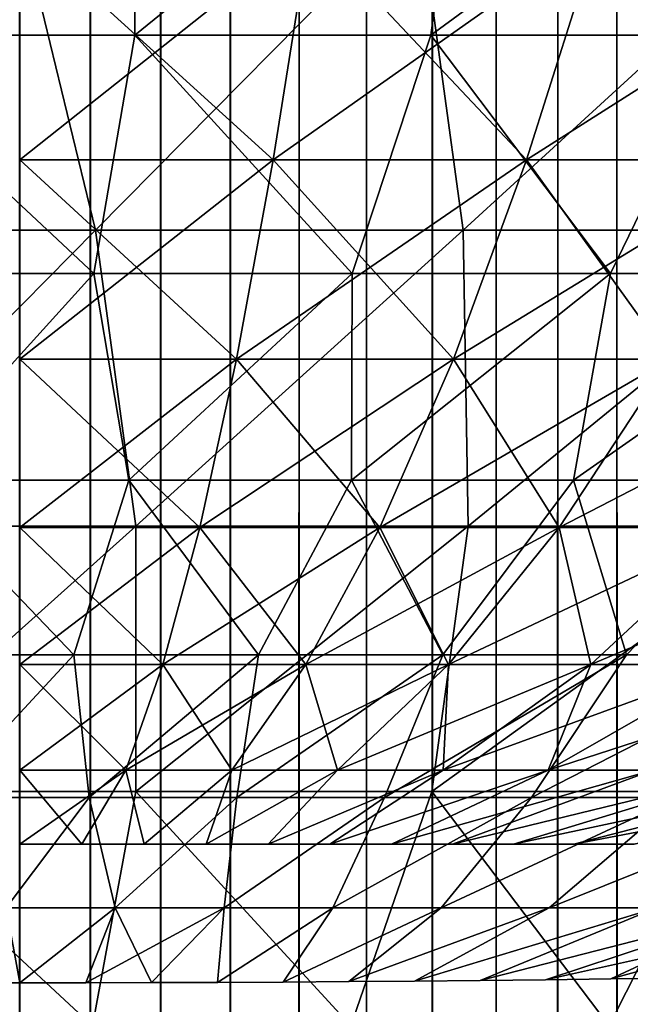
# Model space of a CAD drawing. Header units: millimetres. Extents: x -125 to 125, y -45 to 4025.
# Tile 480 of 656: x 0 to 1.65, y 3902.11 to 3904.78. Entities that reach past the tile are written whole.
import ezdxf

# ---------------------------------------------------------------- set-up
doc = ezdxf.new("R2010")
doc.units = ezdxf.units.MM
doc.header["$LTSCALE"] = 6.999206
for name, color, linetype in [('1', 7, 'CONTINUOUS'), ('2', 7, 'CONTINUOUS'), ('21', 7, 'CONTINUOUS'), ('22', 7, 'CONTINUOUS'), ('23', 7, 'CONTINUOUS'), ('24', 7, 'CONTINUOUS'), ('33', 7, 'CONTINUOUS')]:
    doc.layers.add(name, color=color, linetype=linetype)

msp = doc.modelspace()

# ---------------------------------------------------------------- linework, layer by layer
at = {"layer": '1', "color": 7, "linetype": 'CONTINUOUS'}
for points in [[(-0.1911, 3910, -2.7935), (0, 3910, -2.8), (-0.1911, 0, -2.7935), (-0.1911, 3910, -2.7935)], [(-0.1911, 0, -2.7935), (0, 3910, -2.8), (0, 0, -2.8), (-0.1911, 0, -2.7935)], [(0, 3910, -2.8), (0.1911, 3910, -2.7935), (0, 0, -2.8), (0, 3910, -2.8)], [(0, 0, -2.8), (0.1911, 3910, -2.7935), (0.1911, 0, -2.7935), (0, 0, -2.8)], [(0.1911, 3910, -2.7935), (0.3813, 3910, -2.7739), (0.1911, 0, -2.7935), (0.1911, 3910, -2.7935)], [(0.1911, 0, -2.7935), (0.3813, 3910, -2.7739), (0.3813, 0, -2.7739), (0.1911, 0, -2.7935)], [(0.3813, 3910, -2.7739), (0.5697, 3910, -2.7414), (0.3813, 0, -2.7739), (0.3813, 3910, -2.7739)], [(0.3813, 0, -2.7739), (0.5697, 3910, -2.7414), (0.5697, 0, -2.7414), (0.3813, 0, -2.7739)], [(0.5697, 3910, -2.7414), (0.7554, 3910, -2.6962), (0.5697, 0, -2.7414), (0.5697, 3910, -2.7414)], [(0.5697, 0, -2.7414), (0.7554, 3910, -2.6962), (0.7554, 0, -2.6962), (0.5697, 0, -2.7414)], [(0.7554, 3910, -2.6962), (0.9377, 3910, -2.6383), (0.7554, 0, -2.6962), (0.7554, 3910, -2.6962)], [(0.7554, 0, -2.6962), (0.9377, 3910, -2.6383), (0.9377, 0, -2.6383), (0.7554, 0, -2.6962)], [(0.9377, 3910, -2.6383), (1.1155, 3910, -2.5682), (0.9377, 0, -2.6383), (0.9377, 3910, -2.6383)], [(0.9377, 0, -2.6383), (1.1155, 3910, -2.5682), (1.1155, 0, -2.5682), (0.9377, 0, -2.6383)], [(1.1155, 3910, -2.5682), (1.2882, 3910, -2.4861), (1.1155, 0, -2.5682), (1.1155, 3910, -2.5682)], [(1.1155, 0, -2.5682), (1.2882, 3910, -2.4861), (1.2882, 0, -2.4861), (1.1155, 0, -2.5682)], [(1.2882, 3910, -2.4861), (1.4548, 3910, -2.3924), (1.2882, 0, -2.4861), (1.2882, 3910, -2.4861)], [(1.2882, 0, -2.4861), (1.4548, 3910, -2.3924), (1.4548, 0, -2.3924), (1.2882, 0, -2.4861)], [(1.4548, 3910, -2.3924), (1.6147, 3910, -2.2875), (1.4548, 0, -2.3924), (1.4548, 3910, -2.3924)], [(1.4548, 0, -2.3924), (1.6147, 3910, -2.2875), (1.6147, 0, -2.2875), (1.4548, 0, -2.3924)], [(1.6147, 3910, -2.2875), (1.767, 3910, -2.172), (1.6147, 0, -2.2875), (1.6147, 3910, -2.2875)], [(1.6147, 0, -2.2875), (1.767, 3910, -2.172), (1.767, 0, -2.172), (1.6147, 0, -2.2875)]]:
    msp.add_3dface(points, dxfattribs=at)
at = {"layer": '2', "color": 7, "linetype": 'CONTINUOUS'}
for points in [[(0, 3910, 2.8), (-0.1911, 3910, 2.7935), (0, 0, 2.8), (0, 3910, 2.8)], [(0, 0, 2.8), (-0.1911, 3910, 2.7935), (-0.1911, 0, 2.7935), (0, 0, 2.8)], [(0.1911, 3910, 2.7935), (0, 3910, 2.8), (0.1911, 0, 2.7935), (0.1911, 3910, 2.7935)], [(0.1911, 0, 2.7935), (0, 3910, 2.8), (0, 0, 2.8), (0.1911, 0, 2.7935)], [(0.3813, 3910, 2.7739), (0.1911, 3910, 2.7935), (0.3813, 0, 2.7739), (0.3813, 3910, 2.7739)], [(0.3813, 0, 2.7739), (0.1911, 3910, 2.7935), (0.1911, 0, 2.7935), (0.3813, 0, 2.7739)], [(0.5697, 3910, 2.7414), (0.3813, 3910, 2.7739), (0.5697, 0, 2.7414), (0.5697, 3910, 2.7414)], [(0.5697, 0, 2.7414), (0.3813, 3910, 2.7739), (0.3813, 0, 2.7739), (0.5697, 0, 2.7414)], [(0.7554, 3910, 2.6962), (0.5697, 3910, 2.7414), (0.7554, 0, 2.6962), (0.7554, 3910, 2.6962)], [(0.7554, 0, 2.6962), (0.5697, 3910, 2.7414), (0.5697, 0, 2.7414), (0.7554, 0, 2.6962)], [(0.9377, 3910, 2.6383), (0.7554, 3910, 2.6962), (0.9377, 0, 2.6383), (0.9377, 3910, 2.6383)], [(0.9377, 0, 2.6383), (0.7554, 3910, 2.6962), (0.7554, 0, 2.6962), (0.9377, 0, 2.6383)], [(1.1155, 3910, 2.5682), (0.9377, 3910, 2.6383), (1.1155, 0, 2.5682), (1.1155, 3910, 2.5682)], [(1.1155, 0, 2.5682), (0.9377, 3910, 2.6383), (0.9377, 0, 2.6383), (1.1155, 0, 2.5682)], [(1.2882, 3910, 2.4861), (1.1155, 3910, 2.5682), (1.2882, 0, 2.4861), (1.2882, 3910, 2.4861)], [(1.2882, 0, 2.4861), (1.1155, 3910, 2.5682), (1.1155, 0, 2.5682), (1.2882, 0, 2.4861)], [(1.4548, 3910, 2.3924), (1.2882, 3910, 2.4861), (1.4548, 0, 2.3924), (1.4548, 3910, 2.3924)], [(1.4548, 0, 2.3924), (1.2882, 3910, 2.4861), (1.2882, 0, 2.4861), (1.4548, 0, 2.3924)], [(1.6147, 3910, 2.2875), (1.4548, 3910, 2.3924), (1.6147, 0, 2.2875), (1.6147, 3910, 2.2875)], [(1.6147, 0, 2.2875), (1.4548, 3910, 2.3924), (1.4548, 0, 2.3924), (1.6147, 0, 2.2875)], [(1.767, 3910, 2.172), (1.6147, 3910, 2.2875), (1.767, 0, 2.172), (1.767, 3910, 2.172)], [(1.767, 0, 2.172), (1.6147, 3910, 2.2875), (1.6147, 0, 2.2875), (1.767, 0, 2.172)]]:
    msp.add_3dface(points, dxfattribs=at)
at = {"layer": '21', "color": 7, "linetype": 'CONTINUOUS'}
for points in [[(0.2051, 3904.2085, 32.1617), (-0.0092, 3905.093, 35.3172), (-0.7895, 3904.2085, 32.1527), (0.2051, 3904.2085, 32.1617)], [(1.0783, 3905.093, 35.3007), (-0.0092, 3905.093, 35.3172), (0.2051, 3904.2085, 32.1617), (1.0783, 3905.093, 35.3007)], [(1.1994, 3904.2085, 32.14), (1.0783, 3905.093, 35.3007), (0.2051, 3904.2085, 32.1617), (1.1994, 3904.2085, 32.14)], [(2.1647, 3905.093, 35.2508), (1.0783, 3905.093, 35.3007), (1.1994, 3904.2085, 32.14), (2.1647, 3905.093, 35.2508)], [(2.1926, 3904.2085, 32.0876), (2.1647, 3905.093, 35.2508), (1.1994, 3904.2085, 32.14), (2.1926, 3904.2085, 32.0876)], [(0.2051, 3904.2085, 32.1617), (-0.7895, 3904.2085, 32.1527), (-0.5852, 3903.4071, 28.9796), (0.2051, 3904.2085, 32.1617)], [(0.3137, 3903.4071, 28.9838), (0.2051, 3904.2085, 32.1617), (-0.5852, 3903.4071, 28.9796), (0.3137, 3903.4071, 28.9838)], [(1.1994, 3904.2085, 32.14), (0.2051, 3904.2085, 32.1617), (0.3137, 3903.4071, 28.9838), (1.1994, 3904.2085, 32.14)], [(1.2122, 3903.4071, 28.9602), (1.1994, 3904.2085, 32.14), (0.3137, 3903.4071, 28.9838), (1.2122, 3903.4071, 28.9602)], [(2.1926, 3904.2085, 32.0876), (1.1994, 3904.2085, 32.14), (1.2122, 3903.4071, 28.9602), (2.1926, 3904.2085, 32.0876)], [(2.1096, 3903.4071, 28.9087), (2.1926, 3904.2085, 32.0876), (1.2122, 3903.4071, 28.9602), (2.1096, 3903.4071, 28.9087)], [(0.3137, 3903.4071, 28.9838), (-0.5852, 3903.4071, 28.9796), (-0.4862, 3902.6892, 25.7842), (0.3137, 3903.4071, 28.9838)], [(0.3143, 3902.6892, 25.7868), (0.3137, 3903.4071, 28.9838), (-0.4862, 3902.6892, 25.7842), (0.3143, 3902.6892, 25.7868)], [(1.2122, 3903.4071, 28.9602), (0.3137, 3903.4071, 28.9838), (0.3143, 3902.6892, 25.7868), (1.2122, 3903.4071, 28.9602)], [(1.1144, 3902.6892, 25.7647), (1.2122, 3903.4071, 28.9602), (0.3143, 3902.6892, 25.7868), (1.1144, 3902.6892, 25.7647)], [(2.1096, 3903.4071, 28.9087), (1.2122, 3903.4071, 28.9602), (1.1144, 3902.6892, 25.7647), (2.1096, 3903.4071, 28.9087)], [(1.9134, 3902.6892, 25.7177), (2.1096, 3903.4071, 28.9087), (1.1144, 3902.6892, 25.7647), (1.9134, 3902.6892, 25.7177)], [(0.1968, 3902.0553, 22.5734), (-0.4862, 3902.6892, 25.7842), (-0.5023, 3902.0553, 22.5687), (0.1968, 3902.0553, 22.5734)], [(0.3143, 3902.6892, 25.7868), (-0.4862, 3902.6892, 25.7842), (0.1968, 3902.0553, 22.5734), (0.3143, 3902.6892, 25.7868)], [(0.8957, 3902.0553, 22.5565), (0.3143, 3902.6892, 25.7868), (0.1968, 3902.0553, 22.5734), (0.8957, 3902.0553, 22.5565)], [(1.1144, 3902.6892, 25.7647), (0.3143, 3902.6892, 25.7868), (0.8957, 3902.0553, 22.5565), (1.1144, 3902.6892, 25.7647)], [(1.5937, 3902.0553, 22.5179), (1.1144, 3902.6892, 25.7647), (0.8957, 3902.0553, 22.5565), (1.5937, 3902.0553, 22.5179)], [(1.9134, 3902.6892, 25.7177), (1.1144, 3902.6892, 25.7647), (1.5937, 3902.0553, 22.5179), (1.9134, 3902.6892, 25.7177)], [(2.2902, 3902.0553, 22.4578), (1.9134, 3902.6892, 25.7177), (1.5937, 3902.0553, 22.5179), (2.2902, 3902.0553, 22.4578)]]:
    msp.add_3dface(points, dxfattribs=at)
at = {"layer": '22', "color": 7, "linetype": 'CONTINUOUS'}
for points in [[(0.2051, 3904.2085, -32.1617), (-0.7895, 3904.2085, -32.1527), (-0.0092, 3905.093, -35.3172), (0.2051, 3904.2085, -32.1617)], [(1.0783, 3905.093, -35.3007), (0.2051, 3904.2085, -32.1617), (-0.0092, 3905.093, -35.3172), (1.0783, 3905.093, -35.3007)], [(1.1994, 3904.2085, -32.14), (0.2051, 3904.2085, -32.1617), (1.0783, 3905.093, -35.3007), (1.1994, 3904.2085, -32.14)], [(2.1647, 3905.093, -35.2508), (1.1994, 3904.2085, -32.14), (1.0783, 3905.093, -35.3007), (2.1647, 3905.093, -35.2508)], [(2.1926, 3904.2085, -32.0876), (1.1994, 3904.2085, -32.14), (2.1647, 3905.093, -35.2508), (2.1926, 3904.2085, -32.0876)], [(0.2051, 3904.2085, -32.1617), (-0.5852, 3903.4071, -28.9796), (-0.7895, 3904.2085, -32.1527), (0.2051, 3904.2085, -32.1617)], [(0.3137, 3903.4071, -28.9838), (-0.5852, 3903.4071, -28.9796), (0.2051, 3904.2085, -32.1617), (0.3137, 3903.4071, -28.9838)], [(1.1994, 3904.2085, -32.14), (0.3137, 3903.4071, -28.9838), (0.2051, 3904.2085, -32.1617), (1.1994, 3904.2085, -32.14)], [(1.2122, 3903.4071, -28.9602), (0.3137, 3903.4071, -28.9838), (1.1994, 3904.2085, -32.14), (1.2122, 3903.4071, -28.9602)], [(2.1926, 3904.2085, -32.0876), (1.2122, 3903.4071, -28.9602), (1.1994, 3904.2085, -32.14), (2.1926, 3904.2085, -32.0876)], [(2.1096, 3903.4071, -28.9087), (1.2122, 3903.4071, -28.9602), (2.1926, 3904.2085, -32.0876), (2.1096, 3903.4071, -28.9087)], [(0.3137, 3903.4071, -28.9838), (-0.4862, 3902.6892, -25.7842), (-0.5852, 3903.4071, -28.9796), (0.3137, 3903.4071, -28.9838)], [(0.3143, 3902.6892, -25.7868), (-0.4862, 3902.6892, -25.7842), (0.3137, 3903.4071, -28.9838), (0.3143, 3902.6892, -25.7868)], [(1.2122, 3903.4071, -28.9602), (0.3143, 3902.6892, -25.7868), (0.3137, 3903.4071, -28.9838), (1.2122, 3903.4071, -28.9602)], [(1.1144, 3902.6892, -25.7647), (0.3143, 3902.6892, -25.7868), (1.2122, 3903.4071, -28.9602), (1.1144, 3902.6892, -25.7647)], [(1.9134, 3902.6892, -25.7177), (1.1144, 3902.6892, -25.7647), (2.1096, 3903.4071, -28.9087), (1.9134, 3902.6892, -25.7177)], [(2.1096, 3903.4071, -28.9087), (1.1144, 3902.6892, -25.7647), (1.2122, 3903.4071, -28.9602), (2.1096, 3903.4071, -28.9087)], [(0.1968, 3902.0553, -22.5734), (-0.5023, 3902.0553, -22.5687), (-0.4862, 3902.6892, -25.7842), (0.1968, 3902.0553, -22.5734)], [(0.3143, 3902.6892, -25.7868), (0.1968, 3902.0553, -22.5734), (-0.4862, 3902.6892, -25.7842), (0.3143, 3902.6892, -25.7868)], [(0.8957, 3902.0553, -22.5565), (0.1968, 3902.0553, -22.5734), (0.3143, 3902.6892, -25.7868), (0.8957, 3902.0553, -22.5565)], [(1.1144, 3902.6892, -25.7647), (0.8957, 3902.0553, -22.5565), (0.3143, 3902.6892, -25.7868), (1.1144, 3902.6892, -25.7647)], [(1.5937, 3902.0553, -22.5179), (0.8957, 3902.0553, -22.5565), (1.1144, 3902.6892, -25.7647), (1.5937, 3902.0553, -22.5179)], [(1.9134, 3902.6892, -25.7177), (1.5937, 3902.0553, -22.5179), (1.1144, 3902.6892, -25.7647), (1.9134, 3902.6892, -25.7177)], [(2.2902, 3902.0553, -22.4578), (1.5937, 3902.0553, -22.5179), (1.9134, 3902.6892, -25.7177), (2.2902, 3902.0553, -22.4578)]]:
    msp.add_3dface(points, dxfattribs=at)
at = {"layer": '23', "color": 7, "linetype": 'CONTINUOUS'}
for points in [[(0.3115, 3905.4665, -28.994), (-0.5876, 3905.4665, -28.9897), (-0.4894, 3904.7362, -25.7947), (0.3115, 3905.4665, -28.994)], [(0.3113, 3904.7362, -25.7975), (0.3115, 3905.4665, -28.994), (-0.4894, 3904.7362, -25.7947), (0.3113, 3904.7362, -25.7975)], [(1.2103, 3905.4665, -28.9704), (0.3115, 3905.4665, -28.994), (0.3113, 3904.7362, -25.7975), (1.2103, 3905.4665, -28.9704)], [(1.1117, 3904.7362, -25.7754), (1.2103, 3905.4665, -28.9704), (0.3113, 3904.7362, -25.7975), (1.1117, 3904.7362, -25.7754)], [(2.108, 3905.4665, -28.919), (1.2103, 3905.4665, -28.9704), (1.1117, 3904.7362, -25.7754), (2.108, 3905.4665, -28.919)], [(1.911, 3904.7362, -25.7285), (2.108, 3905.4665, -28.919), (1.1117, 3904.7362, -25.7754), (1.911, 3904.7362, -25.7285)], [(0.2, 3904.0912, -22.5838), (-0.4894, 3904.7362, -25.7947), (-0.4995, 3904.0912, -22.5792), (0.2, 3904.0912, -22.5838)], [(0.3113, 3904.7362, -25.7975), (-0.4894, 3904.7362, -25.7947), (0.2, 3904.0912, -22.5838), (0.3113, 3904.7362, -25.7975)], [(0.8993, 3904.0912, -22.5668), (0.3113, 3904.7362, -25.7975), (0.2, 3904.0912, -22.5838), (0.8993, 3904.0912, -22.5668)], [(1.1117, 3904.7362, -25.7754), (0.3113, 3904.7362, -25.7975), (0.8993, 3904.0912, -22.5668), (1.1117, 3904.7362, -25.7754)], [(1.5977, 3904.0912, -22.5281), (1.1117, 3904.7362, -25.7754), (0.8993, 3904.0912, -22.5668), (1.5977, 3904.0912, -22.5281)], [(1.911, 3904.7362, -25.7285), (1.1117, 3904.7362, -25.7754), (1.5977, 3904.0912, -22.5281), (1.911, 3904.7362, -25.7285)], [(2.2946, 3904.0912, -22.4679), (1.911, 3904.7362, -25.7285), (1.5977, 3904.0912, -22.5281), (2.2946, 3904.0912, -22.4679)], [(0.2, 3904.0912, -22.5838), (-0.4995, 3904.0912, -22.5792), (-0.3064, 3903.5322, -19.3516), (0.2, 3904.0912, -22.5838)], [(0.2954, 3903.5322, -19.3518), (0.2, 3904.0912, -22.5838), (-0.3064, 3903.5322, -19.3516), (0.2954, 3903.5322, -19.3518)], [(0.8993, 3904.0912, -22.5668), (0.2, 3904.0912, -22.5838), (0.2954, 3903.5322, -19.3518), (0.8993, 3904.0912, -22.5668)], [(0.897, 3903.5322, -19.3332), (0.8993, 3904.0912, -22.5668), (0.2954, 3903.5322, -19.3518), (0.897, 3903.5322, -19.3332)], [(1.5977, 3904.0912, -22.5281), (0.8993, 3904.0912, -22.5668), (0.897, 3903.5322, -19.3332), (1.5977, 3904.0912, -22.5281)], [(1.4977, 3903.5322, -19.296), (1.5977, 3904.0912, -22.5281), (0.897, 3903.5322, -19.3332), (1.4977, 3903.5322, -19.296)], [(2.2946, 3904.0912, -22.4679), (1.5977, 3904.0912, -22.5281), (1.4977, 3903.5322, -19.296), (2.2946, 3904.0912, -22.4679)], [(2.097, 3903.5322, -19.2401), (2.2946, 3904.0912, -22.4679), (1.4977, 3903.5322, -19.296), (2.097, 3903.5322, -19.2401)], [(0.1465, 3903.0595, -16.1089), (-0.3064, 3903.5322, -19.3516), (-0.3525, 3903.0595, -16.1057), (0.1465, 3903.0595, -16.1089)], [(0.2954, 3903.5322, -19.3518), (-0.3064, 3903.5322, -19.3516), (0.1465, 3903.0595, -16.1089), (0.2954, 3903.5322, -19.3518)], [(0.6454, 3903.0595, -16.0967), (0.2954, 3903.5322, -19.3518), (0.1465, 3903.0595, -16.1089), (0.6454, 3903.0595, -16.0967)], [(0.897, 3903.5322, -19.3332), (0.2954, 3903.5322, -19.3518), (0.6454, 3903.0595, -16.0967), (0.897, 3903.5322, -19.3332)], [(1.1436, 3903.0595, -16.0689), (0.897, 3903.5322, -19.3332), (0.6454, 3903.0595, -16.0967), (1.1436, 3903.0595, -16.0689)], [(1.4977, 3903.5322, -19.296), (0.897, 3903.5322, -19.3332), (1.1436, 3903.0595, -16.0689), (1.4977, 3903.5322, -19.296)], [(1.6408, 3903.0595, -16.0258), (1.4977, 3903.5322, -19.296), (1.1436, 3903.0595, -16.0689), (1.6408, 3903.0595, -16.0258)], [(2.097, 3903.5322, -19.2401), (1.4977, 3903.5322, -19.296), (1.6408, 3903.0595, -16.0258), (2.097, 3903.5322, -19.2401)], [(2.1364, 3903.0595, -15.9673), (2.097, 3903.5322, -19.2401), (1.6408, 3903.0595, -16.0258), (2.1364, 3903.0595, -15.9673)], [(0.1465, 3903.0595, -16.1089), (-0.3525, 3903.0595, -16.1057), (-0.2119, 3902.6735, -12.8519), (0.1465, 3903.0595, -16.1089)], [(0.1877, 3902.6735, -12.8523), (0.1465, 3903.0595, -16.1089), (-0.2119, 3902.6735, -12.8519), (0.1877, 3902.6735, -12.8523)], [(0.6454, 3903.0595, -16.0967), (0.1465, 3903.0595, -16.1089), (0.1877, 3902.6735, -12.8523), (0.6454, 3903.0595, -16.0967)], [(0.5871, 3902.6735, -12.8403), (0.6454, 3903.0595, -16.0967), (0.1877, 3902.6735, -12.8523), (0.5871, 3902.6735, -12.8403)], [(1.1436, 3903.0595, -16.0689), (0.6454, 3903.0595, -16.0967), (0.5871, 3902.6735, -12.8403), (1.1436, 3903.0595, -16.0689)], [(0.9859, 3902.6735, -12.8158), (1.1436, 3903.0595, -16.0689), (0.5871, 3902.6735, -12.8403), (0.9859, 3902.6735, -12.8158)], [(1.6408, 3903.0595, -16.0258), (1.1436, 3903.0595, -16.0689), (0.9859, 3902.6735, -12.8158), (1.6408, 3903.0595, -16.0258)], [(1.3837, 3902.6735, -12.779), (1.6408, 3903.0595, -16.0258), (0.9859, 3902.6735, -12.8158), (1.3837, 3902.6735, -12.779)], [(2.1364, 3903.0595, -15.9673), (1.6408, 3903.0595, -16.0258), (1.3837, 3902.6735, -12.779), (2.1364, 3903.0595, -15.9673)], [(1.7803, 3902.6735, -12.7298), (2.1364, 3903.0595, -15.9673), (1.3837, 3902.6735, -12.779), (1.7803, 3902.6735, -12.7298)], [(0.1877, 3902.6735, -12.8523), (-0.2119, 3902.6735, -12.8519), (-0.0363, 3902.3743, -9.5886), (0.1877, 3902.6735, -12.8523)], [(0.2583, 3902.3743, -9.5852), (0.1877, 3902.6735, -12.8523), (-0.0363, 3902.3743, -9.5886), (0.2583, 3902.3743, -9.5852)], [(0.5871, 3902.6735, -12.8403), (0.1877, 3902.6735, -12.8523), (0.2583, 3902.3743, -9.5852), (0.5871, 3902.6735, -12.8403)], [(0.5527, 3902.3743, -9.5727), (0.5871, 3902.6735, -12.8403), (0.2583, 3902.3743, -9.5852), (0.5527, 3902.3743, -9.5727)], [(0.9859, 3902.6735, -12.8158), (0.5871, 3902.6735, -12.8403), (0.5527, 3902.3743, -9.5727), (0.9859, 3902.6735, -12.8158)], [(0.8465, 3902.3743, -9.5512), (0.9859, 3902.6735, -12.8158), (0.5527, 3902.3743, -9.5727), (0.8465, 3902.3743, -9.5512)], [(1.3837, 3902.6735, -12.779), (0.9859, 3902.6735, -12.8158), (0.8465, 3902.3743, -9.5512), (1.3837, 3902.6735, -12.779)], [(1.1395, 3902.3743, -9.5207), (1.3837, 3902.6735, -12.779), (0.8465, 3902.3743, -9.5512), (1.1395, 3902.3743, -9.5207)], [(1.7803, 3902.6735, -12.7298), (1.3837, 3902.6735, -12.779), (1.1395, 3902.3743, -9.5207), (1.7803, 3902.6735, -12.7298)], [(1.4315, 3902.3743, -9.4812), (1.7803, 3902.6735, -12.7298), (1.1395, 3902.3743, -9.5207), (1.4315, 3902.3743, -9.4812)], [(2.1751, 3902.6735, -12.6683), (1.7803, 3902.6735, -12.7298), (1.4315, 3902.3743, -9.4812), (2.1751, 3902.6735, -12.6683)], [(1.722, 3902.3743, -9.4328), (2.1751, 3902.6735, -12.6683), (1.4315, 3902.3743, -9.4812), (1.722, 3902.3743, -9.4328)], [(0, 3902.1719, -6.5), (-0.0363, 3902.3743, -9.5886), (-0.176, 3902.1719, -6.4976), (0, 3902.1719, -6.5)], [(0.2583, 3902.3743, -9.5852), (-0.0363, 3902.3743, -9.5886), (0, 3902.1719, -6.5), (0.2583, 3902.3743, -9.5852)], [(0.1784, 3902.172, -6.5), (0.2583, 3902.3743, -9.5852), (0, 3902.1719, -6.5), (0.1784, 3902.172, -6.5)], [(0.3564, 3902.1724, -6.5), (0.2583, 3902.3743, -9.5852), (0.1784, 3902.172, -6.5), (0.3564, 3902.1724, -6.5)], [(0.5527, 3902.3743, -9.5727), (0.2583, 3902.3743, -9.5852), (0.3564, 3902.1724, -6.5), (0.5527, 3902.3743, -9.5727)], [(0.5345, 3902.173, -6.5), (0.5527, 3902.3743, -9.5727), (0.3564, 3902.1724, -6.5), (0.5345, 3902.173, -6.5)], [(0.8465, 3902.3743, -9.5512), (0.5527, 3902.3743, -9.5727), (0.5345, 3902.173, -6.5), (0.8465, 3902.3743, -9.5512)], [(0.7124, 3902.1739, -6.5), (0.8465, 3902.3743, -9.5512), (0.5345, 3902.173, -6.5), (0.7124, 3902.1739, -6.5)], [(1.1395, 3902.3743, -9.5207), (0.8465, 3902.3743, -9.5512), (0.7124, 3902.1739, -6.5), (1.1395, 3902.3743, -9.5207)], [(0.8901, 3902.1751, -6.5), (1.1395, 3902.3743, -9.5207), (0.7124, 3902.1739, -6.5), (0.8901, 3902.1751, -6.5)], [(1.4315, 3902.3743, -9.4812), (1.1395, 3902.3743, -9.5207), (0.8901, 3902.1751, -6.5), (1.4315, 3902.3743, -9.4812)], [(1.0676, 3902.1765, -6.5), (1.4315, 3902.3743, -9.4812), (0.8901, 3902.1751, -6.5), (1.0676, 3902.1765, -6.5)], [(1.722, 3902.3743, -9.4328), (1.4315, 3902.3743, -9.4812), (1.0676, 3902.1765, -6.5), (1.722, 3902.3743, -9.4328)], [(1.2448, 3902.1782, -6.5), (1.722, 3902.3743, -9.4328), (1.0676, 3902.1765, -6.5), (1.2448, 3902.1782, -6.5)], [(2.011, 3902.3743, -9.3754), (1.722, 3902.3743, -9.4328), (1.2448, 3902.1782, -6.5), (2.011, 3902.3743, -9.3754)], [(1.4219, 3902.1801, -6.5), (2.011, 3902.3743, -9.3754), (1.2448, 3902.1782, -6.5), (1.4219, 3902.1801, -6.5)], [(1.5986, 3902.1823, -6.5), (2.011, 3902.3743, -9.3754), (1.4219, 3902.1801, -6.5), (1.5986, 3902.1823, -6.5)], [(2.2981, 3902.3743, -9.3092), (2.011, 3902.3743, -9.3754), (1.5986, 3902.1823, -6.5), (2.2981, 3902.3743, -9.3092)], [(1.7753, 3902.1847, -6.5), (2.2981, 3902.3743, -9.3092), (1.5986, 3902.1823, -6.5), (1.7753, 3902.1847, -6.5)]]:
    msp.add_3dface(points, dxfattribs=at)
at = {"layer": '24', "color": 7, "linetype": 'CONTINUOUS'}
for points in [[(0.3115, 3905.4665, 28.994), (-0.4894, 3904.7362, 25.7947), (-0.5876, 3905.4665, 28.9897), (0.3115, 3905.4665, 28.994)], [(0.3113, 3904.7362, 25.7975), (-0.4894, 3904.7362, 25.7947), (0.3115, 3905.4665, 28.994), (0.3113, 3904.7362, 25.7975)], [(1.1117, 3904.7362, 25.7754), (0.3113, 3904.7362, 25.7975), (1.2103, 3905.4665, 28.9704), (1.1117, 3904.7362, 25.7754)], [(1.2103, 3905.4665, 28.9704), (0.3113, 3904.7362, 25.7975), (0.3115, 3905.4665, 28.994), (1.2103, 3905.4665, 28.9704)], [(1.911, 3904.7362, 25.7285), (1.1117, 3904.7362, 25.7754), (2.108, 3905.4665, 28.919), (1.911, 3904.7362, 25.7285)], [(2.108, 3905.4665, 28.919), (1.1117, 3904.7362, 25.7754), (1.2103, 3905.4665, 28.9704), (2.108, 3905.4665, 28.919)], [(0.2, 3904.0912, 22.5838), (-0.4995, 3904.0912, 22.5792), (-0.4894, 3904.7362, 25.7947), (0.2, 3904.0912, 22.5838)], [(0.3113, 3904.7362, 25.7975), (0.2, 3904.0912, 22.5838), (-0.4894, 3904.7362, 25.7947), (0.3113, 3904.7362, 25.7975)], [(0.8993, 3904.0912, 22.5668), (0.2, 3904.0912, 22.5838), (0.3113, 3904.7362, 25.7975), (0.8993, 3904.0912, 22.5668)], [(1.1117, 3904.7362, 25.7754), (0.8993, 3904.0912, 22.5668), (0.3113, 3904.7362, 25.7975), (1.1117, 3904.7362, 25.7754)], [(1.5977, 3904.0912, 22.5281), (0.8993, 3904.0912, 22.5668), (1.1117, 3904.7362, 25.7754), (1.5977, 3904.0912, 22.5281)], [(1.911, 3904.7362, 25.7285), (1.5977, 3904.0912, 22.5281), (1.1117, 3904.7362, 25.7754), (1.911, 3904.7362, 25.7285)], [(2.2946, 3904.0912, 22.4679), (1.5977, 3904.0912, 22.5281), (1.911, 3904.7362, 25.7285), (2.2946, 3904.0912, 22.4679)], [(0.2, 3904.0912, 22.5838), (-0.3064, 3903.5322, 19.3516), (-0.4995, 3904.0912, 22.5792), (0.2, 3904.0912, 22.5838)], [(0.2954, 3903.5322, 19.3518), (-0.3064, 3903.5322, 19.3516), (0.2, 3904.0912, 22.5838), (0.2954, 3903.5322, 19.3518)], [(0.8993, 3904.0912, 22.5668), (0.2954, 3903.5322, 19.3518), (0.2, 3904.0912, 22.5838), (0.8993, 3904.0912, 22.5668)], [(0.897, 3903.5322, 19.3332), (0.2954, 3903.5322, 19.3518), (0.8993, 3904.0912, 22.5668), (0.897, 3903.5322, 19.3332)], [(1.4977, 3903.5322, 19.296), (0.897, 3903.5322, 19.3332), (1.5977, 3904.0912, 22.5281), (1.4977, 3903.5322, 19.296)], [(1.5977, 3904.0912, 22.5281), (0.897, 3903.5322, 19.3332), (0.8993, 3904.0912, 22.5668), (1.5977, 3904.0912, 22.5281)], [(2.097, 3903.5322, 19.2401), (1.4977, 3903.5322, 19.296), (2.2946, 3904.0912, 22.4679), (2.097, 3903.5322, 19.2401)], [(2.2946, 3904.0912, 22.4679), (1.4977, 3903.5322, 19.296), (1.5977, 3904.0912, 22.5281), (2.2946, 3904.0912, 22.4679)], [(0.1465, 3903.0595, 16.1089), (-0.3525, 3903.0595, 16.1057), (-0.3064, 3903.5322, 19.3516), (0.1465, 3903.0595, 16.1089)], [(0.2954, 3903.5322, 19.3518), (0.1465, 3903.0595, 16.1089), (-0.3064, 3903.5322, 19.3516), (0.2954, 3903.5322, 19.3518)], [(0.6454, 3903.0595, 16.0967), (0.1465, 3903.0595, 16.1089), (0.2954, 3903.5322, 19.3518), (0.6454, 3903.0595, 16.0967)], [(0.897, 3903.5322, 19.3332), (0.6454, 3903.0595, 16.0967), (0.2954, 3903.5322, 19.3518), (0.897, 3903.5322, 19.3332)], [(1.1436, 3903.0595, 16.0689), (0.6454, 3903.0595, 16.0967), (0.897, 3903.5322, 19.3332), (1.1436, 3903.0595, 16.0689)], [(1.4977, 3903.5322, 19.296), (1.1436, 3903.0595, 16.0689), (0.897, 3903.5322, 19.3332), (1.4977, 3903.5322, 19.296)], [(1.6408, 3903.0595, 16.0258), (1.1436, 3903.0595, 16.0689), (1.4977, 3903.5322, 19.296), (1.6408, 3903.0595, 16.0258)], [(2.097, 3903.5322, 19.2401), (1.6408, 3903.0595, 16.0258), (1.4977, 3903.5322, 19.296), (2.097, 3903.5322, 19.2401)], [(2.1364, 3903.0595, 15.9673), (1.6408, 3903.0595, 16.0258), (2.097, 3903.5322, 19.2401), (2.1364, 3903.0595, 15.9673)], [(0.1465, 3903.0595, 16.1089), (-0.2119, 3902.6735, 12.8519), (-0.3525, 3903.0595, 16.1057), (0.1465, 3903.0595, 16.1089)], [(0.1877, 3902.6735, 12.8523), (-0.2119, 3902.6735, 12.8519), (0.1465, 3903.0595, 16.1089), (0.1877, 3902.6735, 12.8523)], [(0.6454, 3903.0595, 16.0967), (0.1877, 3902.6735, 12.8523), (0.1465, 3903.0595, 16.1089), (0.6454, 3903.0595, 16.0967)], [(0.5871, 3902.6735, 12.8403), (0.1877, 3902.6735, 12.8523), (0.6454, 3903.0595, 16.0967), (0.5871, 3902.6735, 12.8403)], [(0.9859, 3902.6735, 12.8158), (0.5871, 3902.6735, 12.8403), (1.1436, 3903.0595, 16.0689), (0.9859, 3902.6735, 12.8158)], [(1.1436, 3903.0595, 16.0689), (0.5871, 3902.6735, 12.8403), (0.6454, 3903.0595, 16.0967), (1.1436, 3903.0595, 16.0689)], [(1.3837, 3902.6735, 12.779), (0.9859, 3902.6735, 12.8158), (1.6408, 3903.0595, 16.0258), (1.3837, 3902.6735, 12.779)], [(1.6408, 3903.0595, 16.0258), (0.9859, 3902.6735, 12.8158), (1.1436, 3903.0595, 16.0689), (1.6408, 3903.0595, 16.0258)], [(1.7803, 3902.6735, 12.7298), (1.3837, 3902.6735, 12.779), (2.1364, 3903.0595, 15.9673), (1.7803, 3902.6735, 12.7298)], [(2.1364, 3903.0595, 15.9673), (1.3837, 3902.6735, 12.779), (1.6408, 3903.0595, 16.0258), (2.1364, 3903.0595, 15.9673)], [(0.1877, 3902.6735, 12.8523), (-0.0363, 3902.3743, 9.5886), (-0.2119, 3902.6735, 12.8519), (0.1877, 3902.6735, 12.8523)], [(0.2583, 3902.3743, 9.5852), (-0.0363, 3902.3743, 9.5886), (0.1877, 3902.6735, 12.8523), (0.2583, 3902.3743, 9.5852)], [(0.5871, 3902.6735, 12.8403), (0.2583, 3902.3743, 9.5852), (0.1877, 3902.6735, 12.8523), (0.5871, 3902.6735, 12.8403)], [(0.5527, 3902.3743, 9.5727), (0.2583, 3902.3743, 9.5852), (0.5871, 3902.6735, 12.8403), (0.5527, 3902.3743, 9.5727)], [(0.8465, 3902.3743, 9.5512), (0.5527, 3902.3743, 9.5727), (0.9859, 3902.6735, 12.8158), (0.8465, 3902.3743, 9.5512)], [(0.9859, 3902.6735, 12.8158), (0.5527, 3902.3743, 9.5727), (0.5871, 3902.6735, 12.8403), (0.9859, 3902.6735, 12.8158)], [(1.1395, 3902.3743, 9.5207), (0.8465, 3902.3743, 9.5512), (1.3837, 3902.6735, 12.779), (1.1395, 3902.3743, 9.5207)], [(1.3837, 3902.6735, 12.779), (0.8465, 3902.3743, 9.5512), (0.9859, 3902.6735, 12.8158), (1.3837, 3902.6735, 12.779)], [(1.4315, 3902.3743, 9.4812), (1.1395, 3902.3743, 9.5207), (1.7803, 3902.6735, 12.7298), (1.4315, 3902.3743, 9.4812)], [(1.7803, 3902.6735, 12.7298), (1.1395, 3902.3743, 9.5207), (1.3837, 3902.6735, 12.779), (1.7803, 3902.6735, 12.7298)], [(1.722, 3902.3743, 9.4328), (1.4315, 3902.3743, 9.4812), (2.1751, 3902.6735, 12.6683), (1.722, 3902.3743, 9.4328)], [(2.1751, 3902.6735, 12.6683), (1.4315, 3902.3743, 9.4812), (1.7803, 3902.6735, 12.7298), (2.1751, 3902.6735, 12.6683)], [(0, 3902.1719, 6.5), (-0.176, 3902.1719, 6.4976), (-0.0363, 3902.3743, 9.5886), (0, 3902.1719, 6.5)], [(0.2583, 3902.3743, 9.5852), (0, 3902.1719, 6.5), (-0.0363, 3902.3743, 9.5886), (0.2583, 3902.3743, 9.5852)], [(0.1784, 3902.172, 6.5), (0, 3902.1719, 6.5), (0.2583, 3902.3743, 9.5852), (0.1784, 3902.172, 6.5)], [(0.3564, 3902.1724, 6.5), (0.1784, 3902.172, 6.5), (0.5527, 3902.3743, 9.5727), (0.3564, 3902.1724, 6.5)], [(0.5527, 3902.3743, 9.5727), (0.1784, 3902.172, 6.5), (0.2583, 3902.3743, 9.5852), (0.5527, 3902.3743, 9.5727)], [(0.5345, 3902.173, 6.5), (0.3564, 3902.1724, 6.5), (0.5527, 3902.3743, 9.5727), (0.5345, 3902.173, 6.5)], [(0.7124, 3902.1739, 6.5), (0.5345, 3902.173, 6.5), (0.8465, 3902.3743, 9.5512), (0.7124, 3902.1739, 6.5)], [(0.8465, 3902.3743, 9.5512), (0.5345, 3902.173, 6.5), (0.5527, 3902.3743, 9.5727), (0.8465, 3902.3743, 9.5512)], [(0.8901, 3902.1751, 6.5), (0.7124, 3902.1739, 6.5), (1.1395, 3902.3743, 9.5207), (0.8901, 3902.1751, 6.5)], [(1.1395, 3902.3743, 9.5207), (0.7124, 3902.1739, 6.5), (0.8465, 3902.3743, 9.5512), (1.1395, 3902.3743, 9.5207)], [(1.0676, 3902.1765, 6.5), (0.8901, 3902.1751, 6.5), (1.4315, 3902.3743, 9.4812), (1.0676, 3902.1765, 6.5)], [(1.4315, 3902.3743, 9.4812), (0.8901, 3902.1751, 6.5), (1.1395, 3902.3743, 9.5207), (1.4315, 3902.3743, 9.4812)], [(1.2448, 3902.1782, 6.5), (1.0676, 3902.1765, 6.5), (1.722, 3902.3743, 9.4328), (1.2448, 3902.1782, 6.5)], [(1.722, 3902.3743, 9.4328), (1.0676, 3902.1765, 6.5), (1.4315, 3902.3743, 9.4812), (1.722, 3902.3743, 9.4328)], [(1.4219, 3902.1801, 6.5), (1.2448, 3902.1782, 6.5), (2.011, 3902.3743, 9.3754), (1.4219, 3902.1801, 6.5)], [(2.011, 3902.3743, 9.3754), (1.2448, 3902.1782, 6.5), (1.722, 3902.3743, 9.4328), (2.011, 3902.3743, 9.3754)], [(1.5986, 3902.1823, 6.5), (1.4219, 3902.1801, 6.5), (2.2981, 3902.3743, 9.3092), (1.5986, 3902.1823, 6.5)], [(2.2981, 3902.3743, 9.3092), (1.4219, 3902.1801, 6.5), (2.011, 3902.3743, 9.3754), (2.2981, 3902.3743, 9.3092)], [(1.7753, 3902.1847, 6.5), (1.5986, 3902.1823, 6.5), (2.2981, 3902.3743, 9.3092), (1.7753, 3902.1847, 6.5)]]:
    msp.add_3dface(points, dxfattribs=at)
at = {"layer": '33', "color": 7, "linetype": 'CONTINUOUS'}
for points in [[(0, 3905.0224, -25.2218), (0.7844, 3905.0224, -25.2096), (0, 3904.3989, -22.0485), (0, 3905.0224, -25.2218)], [(0, 3904.3989, -22.0485), (0.7844, 3905.0224, -25.2096), (0.6857, 3904.3989, -22.0379), (0, 3904.3989, -22.0485)], [(0.7844, 3905.0224, 25.2096), (0, 3905.0224, 25.2218), (0.6857, 3904.3989, 22.0379), (0.7844, 3905.0224, 25.2096)], [(0.6857, 3904.3989, 22.0379), (0, 3905.0224, 25.2218), (0, 3904.3989, 22.0485), (0.6857, 3904.3989, 22.0379)], [(0.7844, 3905.0224, -25.2096), (1.568, 3905.0224, -25.173), (0.6857, 3904.3989, -22.0379), (0.7844, 3905.0224, -25.2096)], [(0.6857, 3904.3989, -22.0379), (1.568, 3905.0224, -25.173), (1.3707, 3904.3989, -22.0059), (0.6857, 3904.3989, -22.0379)], [(1.3707, 3904.3989, 22.0059), (0.7844, 3905.0224, 25.2096), (0.6857, 3904.3989, 22.0379), (1.3707, 3904.3989, 22.0059)], [(1.568, 3905.0224, 25.173), (0.7844, 3905.0224, 25.2096), (1.3707, 3904.3989, 22.0059), (1.568, 3905.0224, 25.173)], [(1.568, 3905.0224, -25.173), (2.3501, 3905.0224, -25.112), (1.3707, 3904.3989, -22.0059), (1.568, 3905.0224, -25.173)], [(1.3707, 3904.3989, -22.0059), (2.3501, 3905.0224, -25.112), (2.0545, 3904.3989, -21.9526), (1.3707, 3904.3989, -22.0059)], [(2.0545, 3904.3989, 21.9526), (1.568, 3905.0224, 25.173), (1.3707, 3904.3989, 22.0059), (2.0545, 3904.3989, 21.9526)], [(2.3501, 3905.0224, 25.112), (1.568, 3905.0224, 25.173), (2.0545, 3904.3989, 21.9526), (2.3501, 3905.0224, 25.112)], [(0, 3904.3989, -22.0485), (0.6857, 3904.3989, -22.0379), (0, 3903.8593, -18.86), (0, 3904.3989, -22.0485)], [(0, 3903.8593, -18.86), (0.6857, 3904.3989, -22.0379), (0.5865, 3903.8593, -18.8508), (0, 3903.8593, -18.86)], [(0.6857, 3904.3989, 22.0379), (0, 3904.3989, 22.0485), (0.5865, 3903.8593, 18.8508), (0.6857, 3904.3989, 22.0379)], [(0.5865, 3903.8593, 18.8508), (0, 3904.3989, 22.0485), (0, 3903.8593, 18.86), (0.5865, 3903.8593, 18.8508)], [(0.6857, 3904.3989, -22.0379), (1.3707, 3904.3989, -22.0059), (0.5865, 3903.8593, -18.8508), (0.6857, 3904.3989, -22.0379)], [(0.5865, 3903.8593, -18.8508), (1.3707, 3904.3989, -22.0059), (1.1725, 3903.8593, -18.8235), (0.5865, 3903.8593, -18.8508)], [(1.1725, 3903.8593, 18.8235), (0.6857, 3904.3989, 22.0379), (0.5865, 3903.8593, 18.8508), (1.1725, 3903.8593, 18.8235)], [(1.3707, 3904.3989, 22.0059), (0.6857, 3904.3989, 22.0379), (1.1725, 3903.8593, 18.8235), (1.3707, 3904.3989, 22.0059)], [(1.3707, 3904.3989, -22.0059), (2.0545, 3904.3989, -21.9526), (1.1725, 3903.8593, -18.8235), (1.3707, 3904.3989, -22.0059)], [(1.1725, 3903.8593, -18.8235), (2.0545, 3904.3989, -21.9526), (1.7574, 3903.8593, -18.7779), (1.1725, 3903.8593, -18.8235)], [(1.7574, 3903.8593, 18.7779), (1.3707, 3904.3989, 22.0059), (1.1725, 3903.8593, 18.8235), (1.7574, 3903.8593, 18.7779)], [(2.0545, 3904.3989, 21.9526), (1.3707, 3904.3989, 22.0059), (1.7574, 3903.8593, 18.7779), (2.0545, 3904.3989, 21.9526)], [(0, 3903.8593, -18.86), (0.5865, 3903.8593, -18.8508), (0, 3903.404, -15.6583), (0, 3903.8593, -18.86)], [(0, 3903.404, -15.6583), (0.5865, 3903.8593, -18.8508), (0.487, 3903.404, -15.6507), (0, 3903.404, -15.6583)], [(0.5865, 3903.8593, 18.8508), (0, 3903.8593, 18.86), (0.487, 3903.404, 15.6507), (0.5865, 3903.8593, 18.8508)], [(0.487, 3903.404, 15.6507), (0, 3903.8593, 18.86), (0, 3903.404, 15.6583), (0.487, 3903.404, 15.6507)], [(0.5865, 3903.8593, -18.8508), (1.1725, 3903.8593, -18.8235), (0.487, 3903.404, -15.6507), (0.5865, 3903.8593, -18.8508)], [(0.487, 3903.404, -15.6507), (1.1725, 3903.8593, -18.8235), (0.9735, 3903.404, -15.628), (0.487, 3903.404, -15.6507)], [(0.9735, 3903.404, 15.628), (0.5865, 3903.8593, 18.8508), (0.487, 3903.404, 15.6507), (0.9735, 3903.404, 15.628)], [(1.1725, 3903.8593, 18.8235), (0.5865, 3903.8593, 18.8508), (0.9735, 3903.404, 15.628), (1.1725, 3903.8593, 18.8235)], [(1.1725, 3903.8593, -18.8235), (1.7574, 3903.8593, -18.7779), (0.9735, 3903.404, -15.628), (1.1725, 3903.8593, -18.8235)], [(0.9735, 3903.404, -15.628), (1.7574, 3903.8593, -18.7779), (1.459, 3903.404, -15.5902), (0.9735, 3903.404, -15.628)], [(1.459, 3903.404, 15.5902), (1.1725, 3903.8593, 18.8235), (0.9735, 3903.404, 15.628), (1.459, 3903.404, 15.5902)], [(1.7574, 3903.8593, 18.7779), (1.1725, 3903.8593, 18.8235), (1.459, 3903.404, 15.5902), (1.7574, 3903.8593, 18.7779)], [(1.7574, 3903.8593, -18.7779), (2.3405, 3903.8593, -18.7142), (1.459, 3903.404, -15.5902), (1.7574, 3903.8593, -18.7779)], [(1.459, 3903.404, -15.5902), (2.3405, 3903.8593, -18.7142), (1.9432, 3903.404, -15.5372), (1.459, 3903.404, -15.5902)], [(1.9432, 3903.404, 15.5372), (1.7574, 3903.8593, 18.7779), (1.459, 3903.404, 15.5902), (1.9432, 3903.404, 15.5372)], [(0, 3903.404, -15.6583), (0.487, 3903.404, -15.6507), (0, 3903.0333, -12.4457), (0, 3903.404, -15.6583)], [(0, 3903.0333, -12.4457), (0.487, 3903.404, -15.6507), (0.3871, 3903.0333, -12.4397), (0, 3903.0333, -12.4457)], [(0.487, 3903.404, 15.6507), (0, 3903.404, 15.6583), (0.3871, 3903.0333, 12.4397), (0.487, 3903.404, 15.6507)], [(0.3871, 3903.0333, 12.4397), (0, 3903.404, 15.6583), (0, 3903.0333, 12.4457), (0.3871, 3903.0333, 12.4397)], [(0.487, 3903.404, -15.6507), (0.9735, 3903.404, -15.628), (0.3871, 3903.0333, -12.4397), (0.487, 3903.404, -15.6507)], [(0.3871, 3903.0333, -12.4397), (0.9735, 3903.404, -15.628), (0.7737, 3903.0333, -12.4216), (0.3871, 3903.0333, -12.4397)], [(0.7737, 3903.0333, 12.4216), (0.487, 3903.404, 15.6507), (0.3871, 3903.0333, 12.4397), (0.7737, 3903.0333, 12.4216)], [(0.9735, 3903.404, 15.628), (0.487, 3903.404, 15.6507), (0.7737, 3903.0333, 12.4216), (0.9735, 3903.404, 15.628)], [(0.9735, 3903.404, -15.628), (1.459, 3903.404, -15.5902), (0.7737, 3903.0333, -12.4216), (0.9735, 3903.404, -15.628)], [(0.7737, 3903.0333, -12.4216), (1.459, 3903.404, -15.5902), (1.1597, 3903.0333, -12.3915), (0.7737, 3903.0333, -12.4216)], [(1.1597, 3903.0333, 12.3915), (0.9735, 3903.404, 15.628), (0.7737, 3903.0333, 12.4216), (1.1597, 3903.0333, 12.3915)], [(1.459, 3903.404, 15.5902), (0.9735, 3903.404, 15.628), (1.1597, 3903.0333, 12.3915), (1.459, 3903.404, 15.5902)], [(1.459, 3903.404, -15.5902), (1.9432, 3903.404, -15.5372), (1.1597, 3903.0333, -12.3915), (1.459, 3903.404, -15.5902)], [(1.1597, 3903.0333, -12.3915), (1.9432, 3903.404, -15.5372), (1.5445, 3903.0333, -12.3495), (1.1597, 3903.0333, -12.3915)], [(1.5445, 3903.0333, 12.3495), (1.459, 3903.404, 15.5902), (1.1597, 3903.0333, 12.3915), (1.5445, 3903.0333, 12.3495)], [(1.9432, 3903.404, 15.5372), (1.459, 3903.404, 15.5902), (1.5445, 3903.0333, 12.3495), (1.9432, 3903.404, 15.5372)], [(1.9432, 3903.404, -15.5372), (2.4254, 3903.404, -15.4693), (1.5445, 3903.0333, -12.3495), (1.9432, 3903.404, -15.5372)], [(1.5445, 3903.0333, -12.3495), (2.4254, 3903.404, -15.4693), (1.9278, 3903.0333, -12.2955), (1.5445, 3903.0333, -12.3495)], [(1.9278, 3903.0333, 12.2955), (1.9432, 3903.404, 15.5372), (1.5445, 3903.0333, 12.3495), (1.9278, 3903.0333, 12.2955)], [(0, 3903.0333, -12.4457), (0.3871, 3903.0333, -12.4397), (0, 3902.7475, -9.2244), (0, 3903.0333, -12.4457)], [(0, 3902.7475, -9.2244), (0.3871, 3903.0333, -12.4397), (0.2869, 3902.7475, -9.22), (0, 3902.7475, -9.2244)], [(0.3871, 3903.0333, 12.4397), (0, 3903.0333, 12.4457), (0.2869, 3902.7475, 9.22), (0.3871, 3903.0333, 12.4397)], [(0.2869, 3902.7475, 9.22), (0, 3903.0333, 12.4457), (0, 3902.7475, 9.2244), (0.2869, 3902.7475, 9.22)], [(0.3871, 3903.0333, -12.4397), (0.7737, 3903.0333, -12.4216), (0.2869, 3902.7475, -9.22), (0.3871, 3903.0333, -12.4397)], [(0.2869, 3902.7475, -9.22), (0.7737, 3903.0333, -12.4216), (0.5735, 3902.7475, -9.2066), (0.2869, 3902.7475, -9.22)], [(0.5735, 3902.7475, 9.2066), (0.3871, 3903.0333, 12.4397), (0.2869, 3902.7475, 9.22), (0.5735, 3902.7475, 9.2066)], [(0.7737, 3903.0333, 12.4216), (0.3871, 3903.0333, 12.4397), (0.5735, 3902.7475, 9.2066), (0.7737, 3903.0333, 12.4216)], [(0.7737, 3903.0333, -12.4216), (1.1597, 3903.0333, -12.3915), (0.5735, 3902.7475, -9.2066), (0.7737, 3903.0333, -12.4216)], [(0.5735, 3902.7475, -9.2066), (1.1597, 3903.0333, -12.3915), (0.8595, 3902.7475, -9.1843), (0.5735, 3902.7475, -9.2066)], [(0.8595, 3902.7475, 9.1843), (0.7737, 3903.0333, 12.4216), (0.5735, 3902.7475, 9.2066), (0.8595, 3902.7475, 9.1843)], [(1.1597, 3903.0333, 12.3915), (0.7737, 3903.0333, 12.4216), (0.8595, 3902.7475, 9.1843), (1.1597, 3903.0333, 12.3915)], [(1.1597, 3903.0333, -12.3915), (1.5445, 3903.0333, -12.3495), (0.8595, 3902.7475, -9.1843), (1.1597, 3903.0333, -12.3915)], [(0.8595, 3902.7475, -9.1843), (1.5445, 3903.0333, -12.3495), (1.1447, 3902.7475, -9.1531), (0.8595, 3902.7475, -9.1843)], [(1.1447, 3902.7475, 9.1531), (1.1597, 3903.0333, 12.3915), (0.8595, 3902.7475, 9.1843), (1.1447, 3902.7475, 9.1531)], [(1.5445, 3903.0333, -12.3495), (1.9278, 3903.0333, -12.2955), (1.1447, 3902.7475, -9.1531), (1.5445, 3903.0333, -12.3495)], [(1.1447, 3902.7475, -9.1531), (1.9278, 3903.0333, -12.2955), (1.4288, 3902.7475, -9.1131), (1.1447, 3902.7475, -9.1531)], [(1.5445, 3903.0333, 12.3495), (1.1597, 3903.0333, 12.3915), (1.1447, 3902.7475, 9.1531), (1.5445, 3903.0333, 12.3495)], [(1.4288, 3902.7475, 9.1131), (1.5445, 3903.0333, 12.3495), (1.1447, 3902.7475, 9.1531), (1.4288, 3902.7475, 9.1131)], [(1.9278, 3903.0333, -12.2955), (2.3093, 3903.0333, -12.2296), (1.4288, 3902.7475, -9.1131), (1.9278, 3903.0333, -12.2955)], [(1.4288, 3902.7475, -9.1131), (2.3093, 3903.0333, -12.2296), (1.7116, 3902.7475, -9.0643), (1.4288, 3902.7475, -9.1131)], [(1.9278, 3903.0333, 12.2955), (1.5445, 3903.0333, 12.3495), (1.4288, 3902.7475, 9.1131), (1.9278, 3903.0333, 12.2955)], [(1.7116, 3902.7475, 9.0643), (1.9278, 3903.0333, 12.2955), (1.4288, 3902.7475, 9.1131), (1.7116, 3902.7475, 9.0643)], [(0, 3902.7475, -9.2244), (0.2869, 3902.7475, -9.22), (0, 3902.5469, -6), (0, 3902.7475, -9.2244)], [(0, 3902.5469, -6), (0.2869, 3902.7475, -9.22), (0.1683, 3902.5469, -5.9976), (0, 3902.5469, -6)], [(0.2869, 3902.7475, 9.22), (0, 3902.7475, 9.2244), (0.1683, 3902.5469, 5.9976), (0.2869, 3902.7475, 9.22)], [(0.1683, 3902.5469, 5.9976), (0, 3902.7475, 9.2244), (0, 3902.5469, 6), (0.1683, 3902.5469, 5.9976)], [(0.1683, 3902.5469, -5.9976), (0.2869, 3902.7475, -9.22), (0.3364, 3902.5469, -5.9906), (0.1683, 3902.5469, -5.9976)], [(0.3364, 3902.5469, 5.9906), (0.2869, 3902.7475, 9.22), (0.1683, 3902.5469, 5.9976), (0.3364, 3902.5469, 5.9906)], [(0.2869, 3902.7475, -9.22), (0.5735, 3902.7475, -9.2066), (0.3364, 3902.5469, -5.9906), (0.2869, 3902.7475, -9.22)], [(0.5735, 3902.7475, 9.2066), (0.2869, 3902.7475, 9.22), (0.3364, 3902.5469, 5.9906), (0.5735, 3902.7475, 9.2066)], [(0.3364, 3902.5469, -5.9906), (0.5735, 3902.7475, -9.2066), (0.5043, 3902.5469, -5.9788), (0.3364, 3902.5469, -5.9906)], [(0.5043, 3902.5469, 5.9788), (0.5735, 3902.7475, 9.2066), (0.3364, 3902.5469, 5.9906), (0.5043, 3902.5469, 5.9788)], [(0.5735, 3902.7475, -9.2066), (0.8595, 3902.7475, -9.1843), (0.5043, 3902.5469, -5.9788), (0.5735, 3902.7475, -9.2066)], [(0.5043, 3902.5469, -5.9788), (0.8595, 3902.7475, -9.1843), (0.6718, 3902.5469, -5.9623), (0.5043, 3902.5469, -5.9788)], [(0.8595, 3902.7475, 9.1843), (0.5735, 3902.7475, 9.2066), (0.5043, 3902.5469, 5.9788), (0.8595, 3902.7475, 9.1843)], [(0.6718, 3902.5469, 5.9623), (0.8595, 3902.7475, 9.1843), (0.5043, 3902.5469, 5.9788), (0.6718, 3902.5469, 5.9623)], [(0.8595, 3902.7475, -9.1843), (1.1447, 3902.7475, -9.1531), (0.6718, 3902.5469, -5.9623), (0.8595, 3902.7475, -9.1843)], [(0.6718, 3902.5469, -5.9623), (1.1447, 3902.7475, -9.1531), (0.8387, 3902.5469, -5.9411), (0.6718, 3902.5469, -5.9623)], [(1.1447, 3902.7475, 9.1531), (0.8595, 3902.7475, 9.1843), (0.6718, 3902.5469, 5.9623), (1.1447, 3902.7475, 9.1531)], [(0.8387, 3902.5469, 5.9411), (1.1447, 3902.7475, 9.1531), (0.6718, 3902.5469, 5.9623), (0.8387, 3902.5469, 5.9411)], [(1.1447, 3902.7475, -9.1531), (1.4288, 3902.7475, -9.1131), (0.8387, 3902.5469, -5.9411), (1.1447, 3902.7475, -9.1531)], [(0.8387, 3902.5469, -5.9411), (1.4288, 3902.7475, -9.1131), (1.005, 3902.5469, -5.9152), (0.8387, 3902.5469, -5.9411)], [(1.4288, 3902.7475, 9.1131), (1.1447, 3902.7475, 9.1531), (0.8387, 3902.5469, 5.9411), (1.4288, 3902.7475, 9.1131)], [(1.005, 3902.5469, 5.9152), (1.4288, 3902.7475, 9.1131), (0.8387, 3902.5469, 5.9411), (1.005, 3902.5469, 5.9152)], [(1.4288, 3902.7475, -9.1131), (1.7116, 3902.7475, -9.0643), (1.005, 3902.5469, -5.9152), (1.4288, 3902.7475, -9.1131)], [(1.005, 3902.5469, -5.9152), (1.7116, 3902.7475, -9.0643), (1.1705, 3902.5469, -5.8847), (1.005, 3902.5469, -5.9152)], [(1.7116, 3902.7475, 9.0643), (1.4288, 3902.7475, 9.1131), (1.005, 3902.5469, 5.9152), (1.7116, 3902.7475, 9.0643)], [(1.1705, 3902.5469, 5.8847), (1.7116, 3902.7475, 9.0643), (1.005, 3902.5469, 5.9152), (1.1705, 3902.5469, 5.8847)], [(1.7116, 3902.7475, -9.0643), (1.9926, 3902.7475, -9.0066), (1.1705, 3902.5469, -5.8847), (1.7116, 3902.7475, -9.0643)], [(1.1705, 3902.5469, -5.8847), (1.9926, 3902.7475, -9.0066), (1.3351, 3902.5469, -5.8496), (1.1705, 3902.5469, -5.8847)], [(1.9926, 3902.7475, 9.0066), (1.7116, 3902.7475, 9.0643), (1.1705, 3902.5469, 5.8847), (1.9926, 3902.7475, 9.0066)], [(1.3351, 3902.5469, 5.8496), (1.9926, 3902.7475, 9.0066), (1.1705, 3902.5469, 5.8847), (1.3351, 3902.5469, 5.8496)], [(1.9926, 3902.7475, -9.0066), (2.2718, 3902.7475, -8.9403), (1.3351, 3902.5469, -5.8496), (1.9926, 3902.7475, -9.0066)], [(1.3351, 3902.5469, -5.8496), (2.2718, 3902.7475, -8.9403), (1.4987, 3902.5469, -5.8098), (1.3351, 3902.5469, -5.8496)], [(2.2718, 3902.7475, 8.9403), (1.9926, 3902.7475, 9.0066), (1.3351, 3902.5469, 5.8496), (2.2718, 3902.7475, 8.9403)], [(1.4987, 3902.5469, 5.8098), (2.2718, 3902.7475, 8.9403), (1.3351, 3902.5469, 5.8496), (1.4987, 3902.5469, 5.8098)], [(2.2718, 3902.7475, -8.9403), (2.5487, 3902.7475, -8.8653), (1.4987, 3902.5469, -5.8098), (2.2718, 3902.7475, -8.9403)], [(1.4987, 3902.5469, -5.8098), (2.5487, 3902.7475, -8.8653), (1.661, 3902.5469, -5.7655), (1.4987, 3902.5469, -5.8098)], [(2.5487, 3902.7475, 8.8653), (2.2718, 3902.7475, 8.9403), (1.4987, 3902.5469, 5.8098), (2.5487, 3902.7475, 8.8653)], [(1.661, 3902.5469, 5.7655), (2.5487, 3902.7475, 8.8653), (1.4987, 3902.5469, 5.8098), (1.661, 3902.5469, 5.7655)]]:
    msp.add_3dface(points, dxfattribs=at)

doc.saveas('drawing.dxf')
